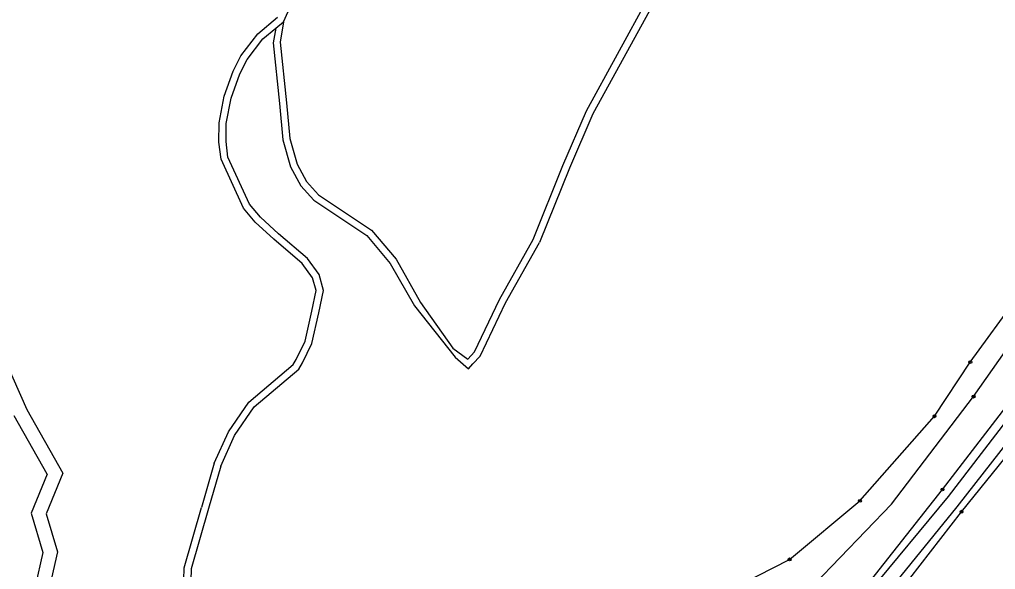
# Model space of a CAD drawing. Extents: x -593183 to -588034, y -1130415 to -1124994.
# Drawn here: x -592267.4 to -591924.2, y -1130018.2 to -1129824.6 of the extents above; entities that cross this region are included whole.
import ezdxf

# ---------------------------------------------------------------- set-up
doc = ezdxf.new("R2010")
doc.units = 0
for name, color, linetype in [('Vrstva 1', 7, 'Continuous'), ('Vrstva 24', 7, 'Continuous'), ('Vrstva 4', 7, 'Continuous')]:
    doc.layers.add(name, color=color, linetype=linetype)

msp = doc.modelspace()

# ---------------------------------------------------------------- linework, layer by layer
at = {"layer": 'Vrstva 1'}
for p, q in [((-592068.04, -1129856.74), (-592034.29, -1129795.27)), ((-592032.08, -1129796.44), (-592065.79, -1129857.84)), ((-592174.56, -1129825.42), (-592167.76, -1129810.6)), ((-592183.6, -1129829.74), (-592176.6, -1129823.87)), ((-592181.79, -1129831.48), (-592177.27, -1129827.68)), ((-592177.27, -1129827.68), (-592178.17, -1129832.85)), ((-592177.27, -1129827.68), (-592174.56, -1129825.42)), ((-592174.56, -1129825.42), (-592175.68, -1129832.59)), ((-592189.49, -1129837.39), (-592183.6, -1129829.74)), ((-592187.36, -1129838.73), (-592181.79, -1129831.48)), ((-592178.17, -1129832.85), (-592175.98, -1129854.19)), ((-592175.68, -1129832.59), (-592173.49, -1129853.94)), ((-592192.2, -1129842.79), (-592189.49, -1129837.39)), ((-592189.9, -1129843.78), (-592187.36, -1129838.73)), ((-592195.4, -1129851.64), (-592192.2, -1129842.79)), ((-592192.98, -1129852.3), (-592189.9, -1129843.78)), ((-592197.18, -1129861.03), (-592195.4, -1129851.64)), ((-592194.68, -1129861.28), (-592192.98, -1129852.3)), ((-592175.98, -1129854.19), (-592174.76, -1129867)), ((-592173.49, -1129853.94), (-592172.29, -1129866.53)), ((-592076.28, -1129875.99), (-592068.04, -1129856.74)), ((-592065.79, -1129857.84), (-592073.97, -1129876.95)), ((-592197.25, -1129867.76), (-592197.18, -1129861.03)), ((-592194.75, -1129867.62), (-592194.68, -1129861.28)), ((-592196.52, -1129873.79), (-592197.25, -1129867.76)), ((-592194.08, -1129873.1), (-592194.75, -1129867.62)), ((-592174.76, -1129867), (-592172.04, -1129876.54)), ((-592172.29, -1129866.53), (-592169.71, -1129875.59)), ((-592186.5, -1129889.68), (-592194.08, -1129873.1)), ((-592188.63, -1129891.04), (-592196.52, -1129873.79)), ((-592169.71, -1129875.59), (-592166.43, -1129881.7)), ((-592086.76, -1129902.05), (-592076.28, -1129875.99)), ((-592172.04, -1129876.54), (-592168.49, -1129883.15)), ((-592073.97, -1129876.95), (-592084.49, -1129903.1)), ((-592168.49, -1129883.15), (-592163.93, -1129888.2)), ((-592166.43, -1129881.7), (-592162.28, -1129886.29)), ((-592162.28, -1129886.29), (-592143.54, -1129898.76)), ((-592182.64, -1129894.19), (-592186.5, -1129889.68)), ((-592163.93, -1129888.2), (-592145.23, -1129900.64)), ((-592184.45, -1129895.92), (-592188.63, -1129891.04)), ((-592177.99, -1129901.92), (-592184.45, -1129895.92)), ((-592176.33, -1129900.05), (-592182.64, -1129894.19)), ((-592166.11, -1129908.8), (-592176.33, -1129900.05)), ((-592143.54, -1129898.76), (-592134.97, -1129909.03)), ((-592167.96, -1129910.51), (-592177.99, -1129901.92)), ((-592145.23, -1129900.64), (-592137.03, -1129910.46)), ((-592098.62, -1129923.17), (-592086.76, -1129902.05)), ((-592096.42, -1129924.35), (-592084.49, -1129903.1)), ((-591933.02, -1129945.2), (-591902.44, -1129902.91)), ((-592164.32, -1129915.49), (-592167.96, -1129910.51)), ((-592162.03, -1129914.39), (-592166.11, -1129908.8)), ((-592137.03, -1129910.46), (-592128.49, -1129925.42)), ((-592134.97, -1129909.03), (-592126.32, -1129924.18)), ((-592163.09, -1129920.03), (-592164.32, -1129915.49)), ((-592160.52, -1129919.95), (-592162.03, -1129914.39)), ((-592164.58, -1129927.3), (-592163.09, -1129920.03)), ((-592162.14, -1129927.82), (-592160.52, -1129919.95)), ((-592126.32, -1129924.18), (-592114.95, -1129940.3)), ((-592107.43, -1129941.64), (-592098.62, -1129923.17)), ((-592105.37, -1129943.09), (-592096.42, -1129924.35)), ((-592166.92, -1129937.78), (-592164.58, -1129927.3)), ((-592164.54, -1129938.61), (-592162.14, -1129927.82)), ((-592128.49, -1129925.42), (-592114.16, -1129943.48)), ((-591931.87, -1129957.33), (-591911.06, -1129927.51)), ((-592170.08, -1129944.33), (-592166.92, -1129937.78)), ((-592275.19, -1129938.45), (-592264.75, -1129961.82)), ((-592167.87, -1129945.5), (-592164.54, -1129938.61)), ((-592114.95, -1129940.3), (-592109.77, -1129944.16)), ((-592109.77, -1129944.16), (-592107.43, -1129941.64)), ((-592171.09, -1129946.08), (-592170.08, -1129944.33)), ((-592114.16, -1129943.48), (-592109.46, -1129947.51)), ((-592107.94, -1129945.86), (-592105.37, -1129943.09)), ((-592186.77, -1129959.28), (-592171.09, -1129946.08)), ((-592184.9, -1129960.97), (-592169.14, -1129947.71)), ((-592169.14, -1129947.71), (-592167.87, -1129945.5)), ((-592109.46, -1129947.51), (-592107.94, -1129945.86)), ((-591945.64, -1129964.26), (-591933.02, -1129945.2)), ((-591960.76, -1129995.14), (-591931.87, -1129957.33)), ((-591942.8, -1129990.03), (-591918.2, -1129958.03)), ((-592264.75, -1129961.82), (-592252.09, -1129984.27)), ((-592193.91, -1129969.78), (-592186.77, -1129959.28)), ((-592191.72, -1129971.01), (-592184.9, -1129960.97)), ((-592257.64, -1129984.61), (-592269.22, -1129964.07)), ((-591971.83, -1129993.99), (-591945.64, -1129964.26)), ((-591936.13, -1129997.84), (-591909.39, -1129964.72)), ((-592198.88, -1129980.81), (-592193.91, -1129969.78)), ((-592196.6, -1129981.84), (-592191.72, -1129971.01)), ((-592198.88, -1129980.81), (-592203.42, -1129996.35)), ((-592196.6, -1129981.84), (-592200.95, -1129996.73)), ((-592257.64, -1129984.61), (-592263.32, -1129998.39)), ((-592252.09, -1129984.27), (-592258.02, -1129998.64)), ((-591982.33, -1130040.02), (-591942.8, -1129990.03)), ((-592209.5, -1130017.61), (-592203.42, -1129996.35)), ((-591996.56, -1130014.63), (-591971.83, -1129993.99)), ((-591987.85, -1130023.38), (-591960.76, -1129995.14)), ((-592263.32, -1129998.39), (-592259.13, -1130012.14)), ((-592258.02, -1129998.64), (-592253.96, -1130011.95)), ((-592200.95, -1129996.73), (-592207.01, -1130017.99)), ((-591969.52, -1130040.9), (-591936.13, -1129997.84)), ((-592259.13, -1130012.14), (-592261.86, -1130024.16)), ((-592253.96, -1130011.95), (-592256.66, -1130023.85)), ((-592024.99, -1130029.1), (-591996.56, -1130014.63)), ((-592210.11, -1130039.44), (-592209.5, -1130017.61)), ((-592207.01, -1130017.99), (-592207.62, -1130039.67))]:
    msp.add_line(p, q, dxfattribs=at)
at = {"layer": 'Vrstva 24'}
for centre, radius in [((-591933.02, -1129945.2), 0.5), ((-591933.02, -1129945.2), 0.0327), ((-591931.87, -1129957.33), 0.5), ((-591931.87, -1129957.33), 0.0327), ((-591945.64, -1129964.26), 0.5), ((-591945.64, -1129964.26), 0.0327), ((-591942.8, -1129990.03), 0.5), ((-591942.8, -1129990.03), 0.0327), ((-591971.83, -1129993.99), 0.5), ((-591971.83, -1129993.99), 0.0327), ((-591936.13, -1129997.84), 0.5), ((-591936.13, -1129997.84), 0.0327), ((-591996.56, -1130014.63), 0.5), ((-591996.56, -1130014.63), 0.0327)]:
    msp.add_circle(centre, radius, dxfattribs=at)
at = {"layer": 'Vrstva 4'}
for p, q in [((-591940.68, -1129992.52), (-591915.76, -1129959.89)), ((-591937.62, -1129996.09), (-591911.78, -1129962.91)), ((-591980.93, -1130040.98), (-591940.68, -1129992.52)), ((-591976.55, -1130043.96), (-591937.62, -1129996.09))]:
    msp.add_line(p, q, dxfattribs=at)

doc.saveas('drawing.dxf')
